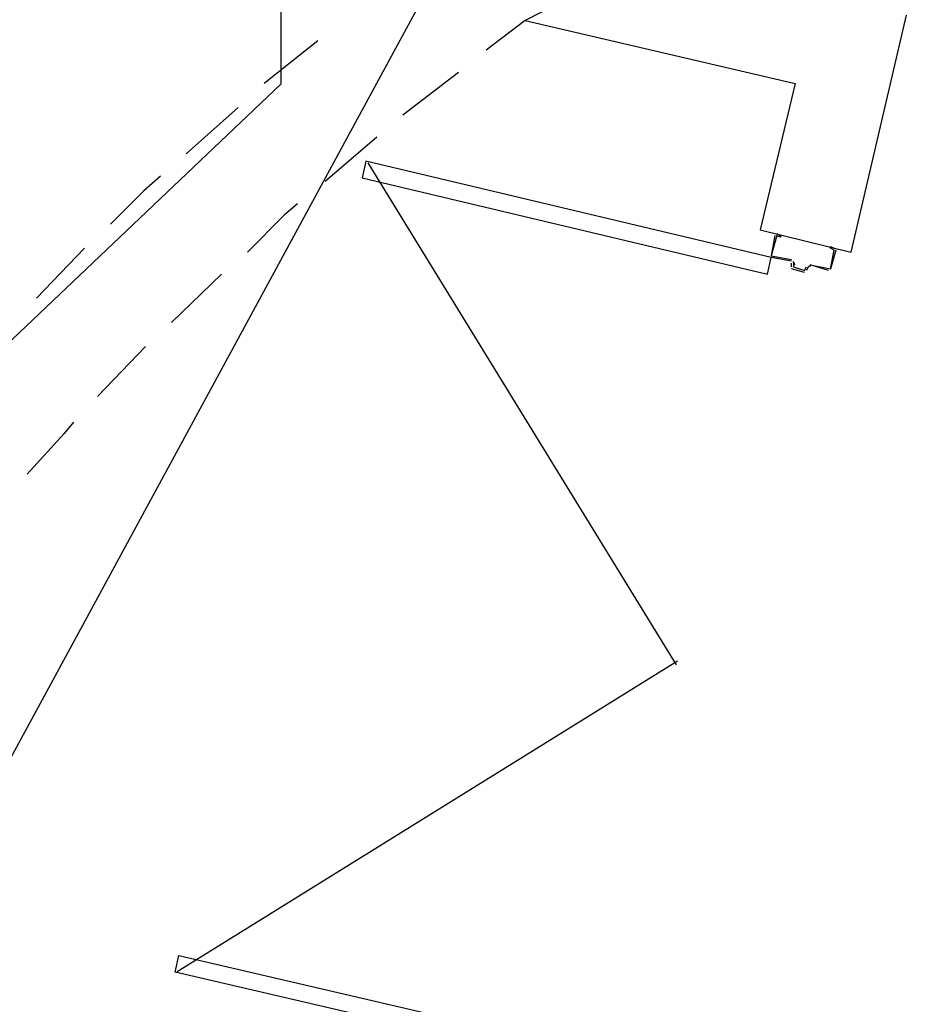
# Model space of a CAD drawing. Header units: feet. Extents: x -79 to 198, y -22 to 181.
# Tile 554 of 656: x 34.04 to 40.43, y 133.91 to 141. Entities that reach past the tile are written whole.
import ezdxf

# ---------------------------------------------------------------- set-up
doc = ezdxf.new("R2010")
doc.units = ezdxf.units.FT
doc.layers.add('A-AREA-COMUN', color=252, linetype='CONTINUOUS')
doc.layers.add('A-LINEA', color=7, linetype='CONTINUOUS')

msp = doc.modelspace()

# ---------------------------------------------------------------- linework, layer by layer
at = {"layer": 'A-AREA-COMUN'}
msp.add_lwpolyline([(27.6, 143.5378), (35.92, 141.5289), (35.92, 140.5333), (33.6, 138.3289)], dxfattribs=at)
at = {"layer": 'A-LINEA'}
for p, q in [((37.2387, 141.6955), (27.0555, 122.9329)), ((37.2387, 141.6955), (27.0555, 122.9329)), ((37.68, 140.9911), (39.6267, 140.5378)), ((40.4267, 141.0311), (40.0267, 139.3244)), ((36.1867, 140.8444), (35.8, 140.5378)), ((37.2, 140.6178), (36.8, 140.3111)), ((37.2, 140.6178), (36.8, 140.3111)), ((39.6267, 140.5378), (39.3733, 139.4844)), ((35.6133, 140.3644), (35.24, 140.0311)), ((36.6133, 140.1511), (36.24, 139.8311)), ((36.6133, 140.1511), (36.24, 139.8311)), ((36.5471, 139.9669), (38.7678, 136.3519)), ((39.3733, 139.4844), (40.0267, 139.3244)), ((39.4933, 139.4444), (39.4933, 139.4444)), ((34.5067, 139.3511), (34.16, 138.9911)), ((39.9067, 139.3378), (39.9067, 139.3378)), ((39.6, 139.2578), (39.4533, 139.2844)), ((39.6261, 139.2332), (39.6113, 139.2572)), ((39.7446, 139.2306), (39.7205, 139.2157)), ((39.8667, 139.1911), (39.7333, 139.2311)), ((35.4933, 139.1644), (35.1333, 138.8178)), ((35.4933, 139.1644), (35.1333, 138.8178)), ((39.6933, 139.1778), (39.6, 139.2044)), ((39.6133, 139.2178), (39.6133, 139.2178)), ((39.6933, 139.1911), (39.6933, 139.1911)), ((39.72, 139.2178), (39.7067, 139.1911)), ((39.7333, 139.2178), (39.7333, 139.2178)), ((34.9467, 138.6444), (34.6, 138.2844)), ((34.9467, 138.6444), (34.6, 138.2844)), ((38.7789, 136.377), (35.1737, 134.1402))]:
    msp.add_line(p, q, dxfattribs=at)
for points in [[(38.04, 141.1778), (37.68, 140.9911), (37.4, 140.7778)], [(38.04, 141.1778), (37.68, 140.9911), (37.4, 140.7778)], [(39.4533, 139.2844), (36.5333, 139.9778), (36.5067, 139.8578), (39.4267, 139.1644), (39.4533, 139.2844)], [(35.0533, 139.8711), (34.9333, 139.7644), (34.6933, 139.5244)], [(36.04, 139.6711), (35.9467, 139.5911), (35.68, 139.3244)], [(36.04, 139.6711), (35.9467, 139.5911), (35.68, 139.3244)], [(39.4933, 139.4578), (39.52, 139.4444), (39.52, 139.4311), (39.4933, 139.4444), (39.4533, 139.2978), (39.6, 139.2711)], [(39.48, 139.4444), (39.4533, 139.2978), (39.4533, 139.2978)], [(39.7333, 139.2311), (39.88, 139.2044), (39.9067, 139.3378), (39.88, 139.3511), (39.88, 139.3644), (39.9067, 139.3511)], [(39.92, 139.3378), (39.88, 139.2044), (39.88, 139.2044)], [(39.6, 139.2178), (39.6, 139.2444), (39.6, 139.2444)], [(39.6133, 139.2444), (39.6133, 139.2178), (39.6933, 139.1911), (39.7067, 139.2178)], [(34.4267, 138.0978), (34.36, 138.0178), (34.0933, 137.7244)], [(34.4267, 138.0978), (34.36, 138.0178), (34.0933, 137.7244)], [(38.08, 133.4578), (35.16, 134.1378), (35.1867, 134.2578), (38.1067, 133.5778), (38.08, 133.4578)]]:
    msp.add_lwpolyline(points, dxfattribs=at)

doc.saveas('drawing.dxf')
